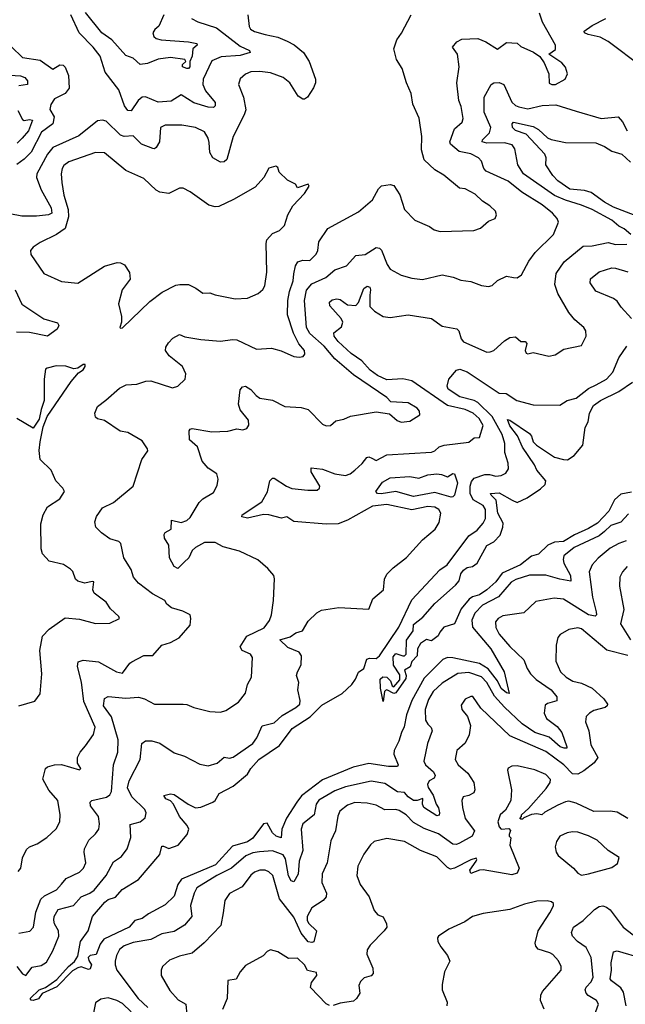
# Model space of a CAD drawing. Extents: x 1552294 to 1694791, y 811929 to 917222.
# Tile 596 of 643: x 1669900 to 1673291, y 888173 to 893688. Entities that reach past the tile are written whole.
import ezdxf

# ---------------------------------------------------------------- set-up
doc = ezdxf.new("R2010")
doc.units = 0

msp = doc.modelspace()

# ---------------------------------------------------------------- linework, layer by layer
at = {"layer": '0CON10XD'}
for points in [[(1671178, 893715), (1671185, 893650), (1671192.5, 893635), (1671215, 893621.5), (1671274.8, 893604.8), (1671345, 893589.6), (1671398.1, 893568.1), (1671436.8, 893546.8), (1671488.1, 893505), (1671520.4, 893455), (1671555.6, 893355), (1671556.9, 893335), (1671545, 893306.2), (1671512, 893255), (1671495, 893242.5), (1671485, 893242.5), (1671459.7, 893259.7), (1671412.9, 893335), (1671374.6, 893364.6), (1671305, 893390), (1671245, 893398), (1671195, 893395.5), (1671165, 893382.5), (1671135, 893356.2), (1671124.3, 893325), (1671152.5, 893255), (1671166, 893184), (1671157.3, 893155), (1671094.7, 893035), (1671059.1, 892905), (1671045, 892892.5), (1671025, 892889.5), (1670981.9, 892915), (1670964.7, 892944.7), (1670960.7, 893000.7), (1670955.7, 893025.7), (1670935, 893060), (1670885, 893084.4), (1670807.2, 893097.2), (1670715, 893096.7), (1670689.2, 893085), (1670682.2, 893005), (1670665, 892972), (1670655, 892965.6), (1670645, 892967.5), (1670581.2, 892991.2), (1670535, 893037.3), (1670485, 893034.4), (1670465, 893041.1), (1670385, 893120.5), (1670363.6, 893126.4), (1670335, 893121.1), (1670231.5, 893038.5), (1670085, 892971.8), (1670055.2, 892934.8), (1669995.5, 892825), (1669994.6, 892805), (1670020.4, 892735), (1670076.2, 892635), (1670079.2, 892605), (1670060.8, 892595), (1669995, 892587.2), (1669912.1, 892587.9), (1669845, 892600.8)], [(1669892.1, 888917.9), (1669905.7, 888935), (1669915.5, 888994.5), (1669938.7, 889041.3), (1669955, 889056), (1669997.4, 889072.6), (1670052.4, 889107.6), (1670103.7, 889156.3), (1670124.4, 889195), (1670127.1, 889235), (1670114.3, 889314.3), (1670063.2, 889373.2), (1670030, 889435), (1670043.8, 889495), (1670055, 889503.8), (1670095, 889513.8), (1670134.1, 889515.9), (1670235, 889487.5), (1670242.5, 889495), (1670224.2, 889524.2), (1670223.3, 889555), (1670238, 889585), (1670268.8, 889621.2), (1670313.3, 889685), (1670321.8, 889725), (1670259.5, 889869.5), (1670247, 889977), (1670223.2, 890065), (1670227.6, 890092.4), (1670255, 890101.5), (1670342, 890092), (1670442, 890035), (1670475, 890028.8), (1670515.9, 890084.1), (1670527.9, 890092.1), (1670595, 890127.1), (1670645, 890128), (1670695, 890185.8), (1670745, 890199.4), (1670793.6, 890226.4), (1670855, 890297.5), (1670858.6, 890335), (1670853.8, 890355), (1670813.8, 890375), (1670750.8, 890395), (1670723.3, 890415), (1670712.5, 890435), (1670642.9, 890472.9), (1670565, 890531.9), (1670536.7, 890566.7), (1670525, 890608), (1670483.5, 890675), (1670466.9, 890755), (1670455, 890765.5), (1670405, 890780.5), (1670358, 890815), (1670325.8, 890845.8), (1670321.4, 890875), (1670330.6, 890905), (1670363.3, 890955), (1670425, 890984.3), (1670535, 891075.8), (1670583.6, 891225), (1670616.9, 891273.1), (1670615.6, 891285), (1670585, 891329.2), (1670505, 891376.7), (1670463.1, 891383.1), (1670375, 891442.5), (1670335, 891453.3), (1670325, 891462.5), (1670320.8, 891485), (1670335, 891522), (1670383.1, 891556.9), (1670458, 891625), (1670496.9, 891643.1), (1670555, 891646.2), (1670605.9, 891664.1), (1670634.7, 891664.7), (1670755, 891625.5), (1670785, 891635.4), (1670826.7, 891675), (1670830, 891705), (1670811.1, 891745), (1670737.5, 891805), (1670716, 891835), (1670718.8, 891855), (1670732.3, 891877.7), (1670756.7, 891905), (1670795, 891926), (1670825, 891911.2), (1670915, 891897.5), (1671025, 891887.5), (1671092.1, 891897.9), (1671115, 891895.6), (1671225, 891842.5), (1671308.9, 891848.9), (1671363.2, 891833.2), (1671435, 891802), (1671465, 891798), (1671487.3, 891802.7), (1671496.2, 891815), (1671494, 891835), (1671463.2, 891873.2), (1671432.2, 891932.2), (1671399.7, 892035), (1671401.9, 892115), (1671411, 892165), (1671431.9, 892225), (1671435.7, 892265), (1671445, 892309.2), (1671457.1, 892332.9), (1671485, 892341.5), (1671525, 892339.4), (1671559.4, 892375), (1671568.9, 892395), (1671575.5, 892444.5), (1671625, 892518), (1671797, 892613), (1671875, 892678.8), (1671909.3, 892740.7), (1671925, 892757.5), (1671975, 892765.6), (1671995, 892758.8), (1672027.8, 892707.8), (1672054.6, 892624.6), (1672112, 892565), (1672195, 892529.2), (1672220.6, 892510.6), (1672255, 892502.5), (1672443, 892507), (1672479.7, 892520.3), (1672525, 892560), (1672561.2, 892575), (1672570, 892595), (1672564.2, 892615), (1672532.5, 892645), (1672491.2, 892671.2), (1672450.9, 892710.9), (1672395, 892740.5), (1672362, 892745), (1672275, 892817.5), (1672225, 892848), (1672163.8, 892903.8), (1672149.1, 892959.1), (1672151.1, 893035), (1672136.8, 893136.8), (1672100.6, 893215), (1672091.9, 893275), (1672065.5, 893335), (1672040.6, 893415), (1672009.4, 893465), (1671994.1, 893525), (1672011.2, 893575), (1672037.4, 893612.6), (1672090.9, 893715)], [(1669895, 888571.2), (1669957.2, 888582.8), (1669976.9, 888605), (1669991.2, 888688.8), (1670018.3, 888761.7), (1670039.7, 888780.3), (1670106.7, 888815), (1670135, 888845.8), (1670161.1, 888878.9), (1670235, 888913.3), (1670257.8, 888935), (1670271.1, 888965), (1670261.1, 889025), (1670263.3, 889045), (1670287.4, 889092.6), (1670325, 889128.6), (1670342.2, 889155), (1670346.7, 889185), (1670341.5, 889225), (1670295.6, 889285), (1670293.8, 889306.2), (1670304.6, 889315.4), (1670386, 889334), (1670403.9, 889346.1), (1670413.8, 889366.2), (1670425.8, 889514.2), (1670449.6, 889585), (1670451.9, 889655), (1670413.5, 889783.5), (1670370, 889845), (1670375, 889885.6), (1670395, 889897.5), (1670495, 889888.8), (1670565, 889894.1), (1670598, 889885), (1670655, 889854.4), (1670814.5, 889854.5), (1670835, 889853.1), (1670875, 889835.6), (1670965, 889813.5), (1671025, 889810), (1671055, 889818.6), (1671124.2, 889865), (1671165, 889916.2), (1671175.6, 889965), (1671197.1, 890005), (1671203.3, 890115), (1671192.9, 890135), (1671145.4, 890155.4), (1671134.4, 890175), (1671172.5, 890235), (1671268.1, 890281.9), (1671297.7, 890322.3), (1671309.5, 890355), (1671320.9, 890435), (1671325.7, 890555.7), (1671322.9, 890575), (1671289.2, 890615), (1671233.1, 890663.1), (1671131, 890711), (1671038.8, 890735), (1670995, 890760.8), (1670935, 890760), (1670885, 890731.1), (1670866.2, 890715), (1670846.5, 890675), (1670820.7, 890649.3), (1670785, 890614.2), (1670765, 890625.8), (1670738.9, 890675), (1670735.6, 890745), (1670710.6, 890785), (1670708.9, 890805), (1670715, 890815.7), (1670747.5, 890835), (1670750, 890885), (1670805, 890872.5), (1670835, 890882.5), (1670855, 890899.5), (1670905.3, 890984.7), (1670925.9, 891004.1), (1670985, 891040), (1671005, 891080), (1671011.4, 891115), (1671003.3, 891145), (1670955, 891176), (1670921.4, 891215), (1670896.2, 891295), (1670851.2, 891335), (1670848.8, 891385), (1670854.4, 891395.6), (1670865, 891398), (1670975, 891380.7), (1671065.8, 891384.2), (1671115, 891397.5), (1671148.5, 891391.5), (1671171.1, 891398.9), (1671182.2, 891417.8), (1671180.4, 891445), (1671135, 891503.1), (1671124.6, 891535.4), (1671134.5, 891615.5), (1671147.7, 891632.3), (1671163.9, 891636.1), (1671195, 891617.5), (1671223.3, 891583.3), (1671245, 891568.9), (1671315, 891556.5), (1671385, 891521.1), (1671475, 891515.8), (1671514.6, 891504.6), (1671595, 891423.3), (1671615, 891413.3), (1671640, 891415), (1671669.4, 891440.6), (1671715, 891451.5), (1671751.7, 891468.3), (1671895, 891491.9), (1671970, 891480), (1672013.1, 891443.1), (1672035, 891434.5), (1672085, 891439.5), (1672140, 891475), (1672138, 891495), (1672125, 891512), (1672075, 891541.9), (1671977.7, 891547.7), (1671955, 891572.5), (1671768.3, 891698.3), (1671665, 891789.5), (1671605, 891859.4), (1671525, 891930.3), (1671505.8, 891965), (1671494.2, 892115), (1671505, 892173.3), (1671535, 892208.8), (1671613.5, 892245), (1671665, 892286.8), (1671730.2, 892309.8), (1671781.8, 892368.2), (1671835, 892373.2), (1671895, 892411.5), (1671915, 892409.4), (1671925, 892398), (1671956.8, 892316.8), (1671975, 892290.8), (1672035, 892258.1), (1672095, 892240), (1672155, 892232.9), (1672265, 892258.6), (1672326.8, 892246.8), (1672369.7, 892229.7), (1672425, 892221.1), (1672485, 892199.2), (1672525, 892194.2), (1672545, 892200), (1672575, 892228), (1672625, 892252), (1672664.3, 892244.3), (1672685, 892242), (1672710.2, 892259.8), (1672750, 892335), (1672786.7, 892385), (1672888.9, 892485), (1672917.1, 892555), (1672908.6, 892575), (1672882.2, 892605), (1672825, 892652), (1672711.4, 892721.4), (1672635, 892783.8), (1672510.8, 892840.8), (1672498.5, 892855), (1672486.2, 892896.2), (1672468.6, 892915), (1672425, 892937.7), (1672359.6, 892949.6), (1672311.5, 892991.5), (1672308.9, 893005), (1672335, 893077.1), (1672376.5, 893115), (1672383.4, 893135), (1672372.5, 893202.5), (1672358.5, 893235), (1672347.5, 893335), (1672359.6, 893425), (1672351.5, 893495), (1672324, 893535), (1672346.7, 893565), (1672375, 893578.6), (1672465, 893583.8), (1672510, 893565), (1672575, 893522.5), (1672625, 893560), (1672685, 893556.7), (1672705, 893537.5), (1672776.1, 893506.1), (1672811.7, 893481.7), (1672835.9, 893445.9), (1672863.3, 893385), (1672865, 893333.3), (1672880, 893325), (1672900, 893325), (1672953.3, 893355), (1672966.2, 893385), (1672955, 893423.3), (1672935, 893445.8), (1672862.5, 893495), (1672899.2, 893520.8), (1672900, 893545), (1672827.1, 893675), (1672810.8, 893725)], [(1670862.5, 893695), (1670897.1, 893677.1), (1671002.6, 893642.6), (1671135, 893539.2), (1671186.7, 893515), (1671190, 893505), (1671135, 893487.9), (1671028.9, 893481.1), (1670975, 893458.7), (1670928, 893355), (1670926.2, 893325), (1670940.1, 893290.1), (1670994.2, 893225), (1670993.8, 893205), (1670985, 893196.2), (1670955, 893198.1), (1670875, 893222.3), (1670805, 893267.5), (1670747.3, 893232.7), (1670675, 893226.8), (1670605, 893255.4), (1670585, 893253.8), (1670562.9, 893235), (1670525, 893177.5), (1670505, 893180.6), (1670486.4, 893206.4), (1670455.5, 893295.5), (1670379.2, 893395), (1670350.4, 893485), (1670311.8, 893535), (1670233.6, 893615), (1670186.2, 893716.2)], [(1670706.7, 893715), (1670678.2, 893651.8), (1670655.9, 893634.1), (1670646.2, 893615), (1670651.8, 893595), (1670665, 893582.5), (1670692.5, 893575), (1670845, 893563.8), (1670892.5, 893555), (1670894.3, 893545), (1670869.4, 893525), (1670865.2, 893485), (1670852.2, 893455), (1670852.5, 893425), (1670845, 893415.8), (1670835, 893415.2), (1670811.9, 893425), (1670812.1, 893437.9), (1670831.1, 893455), (1670824.2, 893465), (1670745, 893475.7), (1670675, 893467.5), (1670615, 893442.1), (1670575, 893437.8), (1670535, 893472.9), (1670495, 893487.8), (1670415.3, 893575), (1670359, 893615), (1670269, 893729)], [(1673383.4, 893423.4), (1673195, 893566.2), (1673150.8, 893590.8), (1673082.5, 893605), (1673062.5, 893615), (1673060, 893625), (1673104.3, 893655.7), (1673182.5, 893695)], [(1669855, 893536.7), (1669915, 893476.5), (1670015, 893461.1), (1670085, 893412), (1670125, 893436), (1670144.1, 893434.1), (1670155, 893422.5), (1670174.2, 893375), (1670177.5, 893305), (1670155.5, 893274.5), (1670095, 893245.8), (1670075, 893213.8), (1670068.9, 893185), (1670093.8, 893143.8), (1670086.2, 893105), (1670021.8, 893058.2), (1669965, 892947.1), (1669925, 892907.1), (1669883.4, 892876.6)], [(1669845, 893377.3), (1669904.4, 893374.4), (1669929.1, 893365), (1669943.9, 893345), (1669942.9, 893325), (1669895, 893317.4)], [(1673320.8, 892485), (1673285, 892516.7), (1673255, 892531.2), (1673215, 892564.6), (1673105, 892624.8), (1673045, 892650.2), (1672955, 892677.7), (1672895, 892703.6), (1672721.1, 892825), (1672688.6, 892875), (1672672.7, 892965), (1672656.8, 892986.8), (1672615, 892998.8), (1672515.9, 892995.9), (1672489.4, 893005), (1672490.5, 893015), (1672530.4, 893055), (1672538.2, 893085), (1672500.4, 893170.4), (1672500.6, 893255), (1672540, 893325), (1672554.7, 893335.3), (1672585, 893336.6), (1672610.4, 893325), (1672655, 893225.5), (1672675, 893207.3), (1672695, 893199.4), (1672745, 893189.3), (1672825, 893207.1), (1672901.2, 893211.2), (1673015.6, 893175.6), (1673155, 893134.6), (1673251.2, 893145), (1673275.8, 893115.8), (1673301.8, 893065)], [(1669889.3, 893179.3), (1669915, 893128.5), (1669925, 893123.7), (1669955, 893130), (1669971.5, 893125), (1669950.1, 893065), (1669914, 893025), (1669885, 892996.9)], [(1673345, 892590.8), (1673225, 892639), (1673175, 892666.8), (1673100.4, 892720.4), (1673061.5, 892731.5), (1672979.8, 892739.8), (1672912, 892785), (1672884.7, 892815), (1672845.6, 892875), (1672847.7, 892915), (1672840.8, 892935), (1672736.4, 893046.4), (1672675, 893067.8), (1672658.9, 893085), (1672657.9, 893105), (1672665.4, 893114.6), (1672775, 893090.8), (1672805, 893074.2), (1672855, 893026.2), (1672875, 893017.5), (1672955, 893000.8), (1673125, 892999.5), (1673175, 892977.9), (1673215, 892952.5), (1673271.2, 892935), (1673320, 892890)], [(1670465, 891960), (1670475, 891962.5), (1670629.2, 892110.8), (1670696.9, 892163.1), (1670775, 892200.6), (1670795.9, 892205.9), (1670845, 892204.2), (1670886.7, 892185), (1670925, 892156.9), (1670965, 892158.5), (1670995, 892146.7), (1671105.6, 892124.4), (1671175, 892129.4), (1671235, 892154), (1671262.1, 892177.9), (1671273, 892197), (1671283.5, 892275), (1671280, 892435), (1671284.1, 892455.9), (1671315, 892490.8), (1671355, 892508.1), (1671381.9, 892535), (1671400.6, 892595), (1671430, 892645), (1671493.8, 892715), (1671520, 892755), (1671515, 892767.5), (1671455, 892747.5), (1671445, 892767.5), (1671399.3, 892789.3), (1671353.6, 892833.6), (1671345, 892860), (1671335, 892867.5), (1671295, 892856.2), (1671266.7, 892805), (1671218.8, 892751.2), (1671098, 892682), (1671015, 892641.1), (1670995, 892639.4), (1670959.7, 892649.7), (1670855, 892724), (1670815, 892743.8), (1670795, 892744), (1670735, 892714.4), (1670685, 892721.9), (1670665, 892733.1), (1670595, 892799.6), (1670495, 892844.5), (1670375, 892942.2), (1670325, 892943.6), (1670175, 892892.7), (1670148.1, 892871.9), (1670137.6, 892855), (1670131.6, 892825), (1670135.9, 892775.9), (1670146.9, 892705), (1670172.2, 892625), (1670174, 892585), (1670155, 892519.2), (1670106.2, 892485), (1670015, 892440.8), (1669975.9, 892414.1), (1669960, 892395), (1669962.3, 892372.3), (1670035, 892266.7), (1670135, 892221.2), (1670225, 892213.4), (1670375, 892308.6), (1670445, 892327.5), (1670465, 892326), (1670486.7, 892315), (1670515, 892272.5), (1670518, 892235), (1670474.4, 892175.6), (1670452.7, 892097.3), (1670470, 892025), (1670470, 891995), (1670460, 891965), (1670465, 891960)], [(1670574.7, 889545.3), (1670584.6, 889635), (1670605, 889650), (1670639.6, 889649.6), (1670685, 889635.6), (1670765, 889582.5), (1670823, 889563), (1670907.9, 889517.9), (1670955, 889508.5), (1671005, 889523.3), (1671045, 889556.7), (1671075, 889551.8), (1671095, 889558.5), (1671205, 889634.2), (1671227.1, 889665), (1671257.8, 889732.2), (1671325, 889750.4), (1671369.7, 889790.3), (1671446.7, 889835), (1671467.9, 889855), (1671470.9, 889875), (1671457.5, 889935), (1671462.2, 889975), (1671450, 890015), (1671454.6, 890035.4), (1671476.5, 890075), (1671476.9, 890125), (1671464, 890145), (1671401.3, 890171.3), (1671356.2, 890215), (1671415, 890232.2), (1671446.4, 890253.6), (1671483.8, 890265), (1671515, 890319.2), (1671564.4, 890365.6), (1671589.7, 890380.3), (1671686, 890396), (1671854.1, 890385.9), (1671877.1, 890445), (1671937.3, 890495), (1671941.6, 890555), (1671955, 890583.3), (1671991, 890619), (1672065, 890675.5), (1672155, 890774.5), (1672225.7, 890835), (1672248.7, 890871.3), (1672257.1, 890925), (1672247.1, 890945), (1672225, 890958), (1672185, 890961.2), (1672095, 890943.4), (1671955, 890973.4), (1671875, 890963.5), (1671735.6, 890884.4), (1671683.3, 890865), (1671615, 890862), (1671435, 890877.3), (1671395, 890904.4), (1671365, 890896.7), (1671295.3, 890915.3), (1671265, 890916.9), (1671175, 890896.6), (1671143.9, 890903.9), (1671145.4, 890915), (1671255, 890987.5), (1671286.6, 891043.4), (1671300.9, 891105), (1671315, 891120), (1671325, 891120), (1671394.2, 891075), (1671423, 891063), (1671512.4, 891052.4), (1671565, 891053.8), (1671578.9, 891065), (1671580, 891075), (1671532.7, 891155), (1671531.7, 891178.3), (1671595, 891170.8), (1671665, 891144.1), (1671725, 891135.9), (1671750, 891145), (1671776.5, 891165), (1671817.9, 891202.1), (1671843, 891237), (1671855, 891239.6), (1671871.6, 891231.6), (1671895, 891219.1), (1671955, 891251.9), (1672205, 891266.9), (1672225, 891274), (1672248.8, 891295), (1672276.7, 891305), (1672415, 891321.2), (1672445, 891345.6), (1672475, 891348.6), (1672494.7, 891415), (1672472.5, 891455), (1672438.7, 891485), (1672395, 891504.4), (1672295, 891528.3), (1672096.1, 891666.1), (1672045, 891676.8), (1671955, 891671.5), (1671902.9, 891695), (1671862.5, 891725), (1671815, 891776.7), (1671755, 891819.1), (1671684, 891885), (1671660, 891915), (1671658.1, 891935), (1671702.4, 891967.6), (1671708.5, 891995), (1671700, 892015), (1671635.8, 892085), (1671634.1, 892105.9), (1671650.1, 892119.9), (1671675, 892125.5), (1671695, 892120.8), (1671735, 892092.1), (1671782.6, 892087.4), (1671797.5, 892105), (1671827.7, 892182.3), (1671845.5, 892195.5), (1671859.7, 892189.7), (1671864.8, 892175), (1671859.5, 892145), (1671861, 892081), (1671886.1, 892056.1), (1671935, 892025.3), (1671975, 892020), (1672075, 892034.7), (1672205, 892014.5), (1672265, 891971.1), (1672347.3, 891957.3), (1672358.9, 891945), (1672371.4, 891901.4), (1672384.6, 891884.6), (1672515, 891826.9), (1672535, 891827.1), (1672555, 891835.8), (1672615, 891889.5), (1672645, 891908.5), (1672675, 891911.9), (1672705, 891886.7), (1672730, 891885), (1672738.8, 891875), (1672729.2, 891835), (1672735, 891820), (1672745, 891816.2), (1672775, 891824.2), (1672863.3, 891803.3), (1672898, 891812), (1672946.8, 891843.2), (1673045.9, 891864.1), (1673072, 891915), (1673070, 891945), (1673058.6, 891965), (1673008.1, 892008.1), (1672975, 892048), (1672913.8, 892155), (1672896.8, 892205), (1672903.8, 892266.2), (1672948.8, 892331.2), (1673055, 892420), (1673105, 892422.3), (1673195, 892439.6), (1673235, 892429.1), (1673298.3, 892431.7)], [(1673326.2, 892015), (1673267.4, 892077.4), (1673245, 892111.1), (1673225, 892126.2), (1673125, 892168.6), (1673094.4, 892214.4), (1673095, 892236.7), (1673144, 892276), (1673215, 892298.2), (1673235, 892297.5), (1673305.2, 892275.2)], [(1669874.7, 892174.7), (1669912, 892095), (1670035, 892012.7), (1670111.1, 891991.1), (1670119.2, 891975), (1670109.4, 891955), (1670055, 891915.3), (1669954.4, 891935.6), (1669881.7, 891938.3)], [(1672530, 891140), (1672565, 891131.9), (1672595.3, 891134.8), (1672621.7, 891148.3), (1672636.7, 891173.2), (1672634.7, 891205), (1672616.1, 891265), (1672616.3, 891315), (1672601.7, 891365), (1672544.6, 891465), (1672465, 891544), (1672445, 891555.5), (1672365.1, 891575.1), (1672298.1, 891618.1), (1672293.5, 891635), (1672302.4, 891675), (1672345, 891726.2), (1672365, 891730.9), (1672405, 891716.7), (1672585, 891596.4), (1672624.4, 891594.4), (1672684, 891555), (1672775, 891531.1), (1672925, 891529.2), (1672964.7, 891555.3), (1673015, 891568.8), (1673085, 891622.4), (1673126.6, 891643.4), (1673185, 891674.1), (1673220, 891715), (1673254.4, 891795), (1673300.1, 891859.9)], [(1669895, 889846), (1669985, 889871.2), (1670015, 889912.5), (1670024.4, 890025), (1670011.9, 890155), (1670027.1, 890235), (1670065, 890274.3), (1670155, 890338.8), (1670235, 890330), (1670325, 890306.7), (1670405, 890308.8), (1670458.8, 890335), (1670456, 890345), (1670408.3, 890388.3), (1670383.8, 890425), (1670316.7, 890476.7), (1670310, 890495), (1670315, 890540), (1670305, 890542.5), (1670265, 890531.4), (1670225, 890543.8), (1670212.3, 890555), (1670197.1, 890597.1), (1670185, 890610.6), (1670145, 890637.5), (1670065, 890656.2), (1670027.4, 890697.4), (1670020.9, 890725), (1670017.8, 890865), (1670031.5, 890915), (1670055, 890959.2), (1670124.6, 891005.4), (1670150.6, 891045), (1670141.9, 891065), (1670101.9, 891105), (1670076.2, 891165), (1670014.3, 891225), (1670008.9, 891275), (1670015.4, 891324.6), (1670032.1, 891407.9), (1670053.6, 891466.4), (1670188.7, 891661.3), (1670230, 891710), (1670255, 891727.5), (1670266.7, 891745), (1670267.5, 891757.5), (1670255, 891756.2), (1670225, 891736.7), (1670203, 891733), (1670158.3, 891748.3), (1670105, 891750), (1670053, 891737), (1670045, 891730), (1670036.7, 891675), (1670037.5, 891555), (1670019.4, 891505), (1670009.7, 891450.3), (1669975, 891400), (1669884.5, 891454.5)], [(1673006.9, 890803.1), (1672945, 890765.1), (1672895, 890762.8), (1672856.8, 890745), (1672805, 890694.2), (1672765, 890684.1), (1672704.6, 890635), (1672601.4, 890588.6), (1672565, 890540.4), (1672516.1, 890495), (1672475, 890467.4), (1672434.8, 890455.2), (1672417.3, 890442.7), (1672371.5, 890388.5), (1672335, 890304.3), (1672275, 890286.7), (1672251.7, 890258.3), (1672243, 890237), (1672205, 890210), (1672176.7, 890216.7), (1672144.2, 890195), (1672126.7, 890165), (1672126, 890125), (1672095, 890093.3), (1672086.3, 890063.7), (1672054.6, 890045.4), (1672064.5, 890015), (1672062.1, 889997.9), (1672005, 889917.1), (1671995, 889913.5), (1671955.9, 889934.1), (1671948.3, 889931.7), (1671941.9, 889925), (1671935, 889870), (1671920.3, 889945), (1671918.9, 889995), (1671932.5, 890007.5), (1671956, 890006), (1671975.8, 889985.7), (1671985, 889956.7), (1671995, 889952.5), (1672028.9, 889991.1), (1672028.1, 890018.1), (1671992.7, 890072.7), (1671990.4, 890119.6), (1672005, 890138.2), (1672045, 890125.6), (1672055, 890125.7), (1672064.3, 890135), (1672066.2, 890213.8), (1672103.3, 890265), (1672105, 890300), (1672157.8, 890342.2), (1672225, 890418), (1672339.9, 890520.1), (1672359.8, 890545), (1672370, 890585), (1672385.2, 890605), (1672405, 890620.3), (1672435, 890626.2), (1672461.3, 890645), (1672515, 890743.8), (1672555, 890763.8), (1672589.4, 890800.6), (1672605.9, 890845), (1672607.4, 890867.4), (1672576.6, 890925), (1672566.9, 890996.9), (1672539.2, 891025), (1672536.7, 891035), (1672585, 891039), (1672657.9, 890997.9), (1672685.9, 890984.1), (1672740.3, 891009.7), (1672815, 891060), (1672841.2, 891085), (1672845.8, 891105), (1672795.8, 891165), (1672782.9, 891195), (1672714.8, 891294.8), (1672687.7, 891357.7), (1672645, 891412.9), (1672631.2, 891448.8), (1672645, 891445.4), (1672755, 891369.7), (1672765.7, 891355), (1672774.3, 891324.3), (1672794.4, 891304.4), (1672895, 891238.9), (1672945, 891224.2), (1672966.2, 891223.8), (1673005, 891247.1), (1673052.9, 891305), (1673066, 891404), (1673083.5, 891435), (1673090.5, 891485), (1673112.6, 891527.4), (1673151.1, 891555), (1673255, 891605.2), (1673331.2, 891658.8)], [(1673309.3, 890920.7), (1673265.6, 890874.4), (1673210.4, 890855), (1673175, 890820.8), (1673145, 890798.1), (1673005, 890732.9), (1672946.9, 890685), (1672942.5, 890665), (1672946.2, 890645), (1672984.7, 890575), (1672985, 890544.2), (1672925, 890553.9), (1672845, 890577.1), (1672755, 890576.2), (1672677.3, 890552.7), (1672652.4, 890537.6), (1672581.5, 890455), (1672490.5, 890409.5), (1672447.5, 890365), (1672430.5, 890325), (1672436, 890285), (1672538.6, 890165), (1672613.1, 890035), (1672640, 889915), (1672625, 889918.1), (1672595, 889942.9), (1672575, 889985.6), (1672523.2, 890053.2), (1672475, 890083.2), (1672325.2, 890114.8), (1672295, 890115.2), (1672268.9, 890105), (1672165, 889999.8), (1672095.3, 889874.7), (1672065.7, 889795), (1672053.1, 889726.9), (1672036.9, 889695), (1672023.3, 889646.7), (1671996.4, 889595), (1671995.6, 889574.4), (1672018.9, 889515), (1672014.4, 889505.6), (1671964.6, 889505.4), (1671855, 889521.9), (1671767.5, 889502.5), (1671595, 889431.4), (1671478.1, 889341.9), (1671451.6, 889305), (1671393.8, 889216.2), (1671368.4, 889155), (1671363.3, 889106.7), (1671336.7, 889115), (1671315, 889134.2), (1671285, 889187.5), (1671265, 889184.2), (1671205, 889103.1), (1671175, 889084), (1671090.8, 889059.2), (1670995.9, 888955), (1670805.9, 888874.1), (1670784.6, 888845), (1670765, 888778.5), (1670715, 888731.1), (1670620.7, 888679.3), (1670585, 888653.3), (1670545, 888642), (1670512.5, 888605), (1670372, 888538), (1670350.5, 888509.5), (1670328.3, 888451.7), (1670295, 888447.5), (1670284.3, 888435), (1670288, 888418), (1670301.4, 888395), (1670295, 888372), (1670285, 888369.2), (1670245, 888384), (1670225, 888378.1), (1670195, 888360), (1670108.3, 888271.8), (1670025, 888234.5), (1670005.7, 888204.3), (1669974.7, 888194.7), (1669965, 888195.7), (1669958.5, 888205), (1670009.1, 888255), (1670045, 888267.5), (1670108, 888312), (1670172.7, 888385), (1670207.7, 888412.3), (1670225, 888443.3), (1670240, 888525), (1670283.8, 888585), (1670308.2, 888665), (1670376.5, 888745), (1670395, 888760), (1670436.2, 888773.8), (1670474.3, 888815.7), (1670565, 888873.3), (1670685, 889012.5), (1670695, 889058.2), (1670705, 889059.2), (1670735, 889045.2), (1670786.4, 889065), (1670838.2, 889125), (1670846.2, 889155), (1670837.5, 889175), (1670794.3, 889225), (1670761.2, 889295), (1670743.9, 889313.9), (1670718.1, 889325), (1670707, 889343), (1670745, 889352.9), (1670765, 889349.3), (1670844, 889294), (1670885, 889274.7), (1670915, 889276.8), (1670981.5, 889305), (1670994.4, 889315.6), (1671016.7, 889355), (1671094.7, 889395), (1671175, 889462.9), (1671193.6, 889495), (1671238.5, 889545), (1671355, 889622.3), (1671425, 889719.1), (1671527.1, 889782.9), (1671591.4, 889848.6), (1671705.2, 889914.8), (1671759.2, 889965), (1671780.8, 889995), (1671796.5, 890033.5), (1671827.3, 890055), (1671843.5, 890106.5), (1671858.1, 890111.9), (1671895, 890109.4), (1671915, 890124.5), (1672022.9, 890285), (1672095, 890439.2), (1672253.1, 890606.9), (1672293.1, 890635), (1672415, 890797.4), (1672461, 890829), (1672495, 890868.5), (1672507.4, 890895), (1672508.1, 890945), (1672495, 890967.4), (1672439.7, 890999.7), (1672423, 891035), (1672421.2, 891075), (1672428.9, 891101.1), (1672445, 891120.9), (1672505, 891140.5), (1672530, 891140)], [(1672315, 891014.4), (1672225, 891040.3), (1672105, 891018.6), (1672005, 891045.8), (1671923, 891033), (1671903.3, 891035), (1671894, 891045), (1671931.3, 891098.7), (1671975, 891122.1), (1672085, 891130.2), (1672135, 891120.5), (1672185, 891138.1), (1672235, 891144.9), (1672261.8, 891141.8), (1672295, 891127.9), (1672325, 891145.8), (1672335, 891145.4), (1672351.9, 891095), (1672334.1, 891025), (1672325, 891015.3), (1672315, 891014.4)], [(1673325, 891042.2), (1673265, 891030.7), (1673230.8, 890999.3), (1673199.2, 890935), (1673135, 890868.5), (1673085, 890837.6), (1673006.9, 890803.1)], [(1673295, 890768.6), (1673255, 890754.7), (1673205, 890728.8), (1673138, 890672), (1673105.6, 890635), (1673089.1, 890595), (1673106.2, 890453.8), (1673128.3, 890371.7), (1673128.9, 890355), (1673122.6, 890347.4), (1673084.9, 890354.9), (1672945, 890442.7), (1672892, 890448), (1672789.7, 890430.3), (1672723.4, 890366.6), (1672605, 890348.8), (1672579.2, 890335), (1672564.5, 890315), (1672565.5, 890284.5), (1672585, 890246.2), (1672645, 890176.7), (1672723.1, 890103.1), (1672741.5, 890055), (1672760.8, 890025), (1672792.5, 889992.5), (1672875.5, 889935), (1672907.8, 889895), (1672907.2, 889872.8), (1672855, 889858.2), (1672841.8, 889848.2), (1672837.1, 889805), (1672849.1, 889775), (1672909.7, 889729.7), (1672935.4, 889695), (1672962.5, 889615), (1672962.5, 889607.5), (1672948, 889608), (1672925.6, 889615), (1672865, 889670), (1672785, 889696.6), (1672713.7, 889743.7), (1672615, 889836.9), (1672558.9, 889898.9), (1672515, 889975.7), (1672485, 890007.5), (1672415, 890031.3), (1672353.8, 890026.2), (1672265, 889971.3), (1672215.2, 889924.8), (1672189, 889881), (1672170.3, 889825), (1672172.9, 889765), (1672185, 889742), (1672204.1, 889724.1), (1672210, 889705), (1672182.7, 889635), (1672162.3, 889535), (1672172.9, 889515), (1672216.2, 889475), (1672226.5, 889455), (1672220.9, 889439.1), (1672193.3, 889425), (1672183.5, 889405), (1672187.5, 889387.5), (1672215.6, 889345), (1672231.9, 889295), (1672245, 889274), (1672250.9, 889245), (1672248, 889232), (1672235, 889228.5), (1672162.9, 889275), (1672155.9, 889294.1), (1672156.2, 889326.2), (1672125.6, 889314.4), (1672105, 889314.6), (1672075.7, 889335), (1672055, 889358.8), (1672015, 889362.7), (1671945, 889410.4), (1671867.6, 889422.4), (1671725, 889392.2), (1671665, 889368.6), (1671575, 889317.6), (1671560.3, 889295), (1671548.5, 889235), (1671485.4, 889185), (1671476.7, 889155), (1671484.7, 889035), (1671465.4, 888975), (1671458.4, 888901.6), (1671435, 888859.5), (1671420, 888865), (1671405, 888893.1), (1671388.5, 888988.5), (1671375, 889011.2), (1671315, 889033.3), (1671242.3, 889027.7), (1671205, 889021.6), (1671165.2, 889004.8), (1671085, 888935.9), (1671004.6, 888895), (1670892.7, 888825), (1670876.2, 888795), (1670857, 888727), (1670863.3, 888665), (1670823.4, 888616.6), (1670765, 888581.6), (1670695, 888568.9), (1670633.4, 888536.6), (1670535, 888520), (1670485, 888501.1), (1670459.4, 888480.6), (1670442.5, 888447.5), (1670435.3, 888415.3), (1670434.2, 888394.2), (1670443.8, 888365), (1670563.9, 888205), (1670616.8, 888155)], [(1673301.5, 890625), (1673274.5, 890595), (1673260.5, 890565), (1673258.9, 890515), (1673283.1, 890385), (1673263.3, 890305), (1673320, 890215)], [(1673305, 890127.5), (1673187.6, 890157.6), (1673045.9, 890275.9), (1673025, 890281.5), (1672975, 890273.1), (1672925.6, 890244.4), (1672912.7, 890227.3), (1672902.9, 890185), (1672901.8, 890095), (1672928.5, 890035), (1672959.4, 890005), (1672996.5, 889983.5), (1673045, 889971.8), (1673105, 889944.1), (1673171.2, 889885), (1673190.4, 889855), (1673189.5, 889845), (1673178.6, 889835), (1673115, 889819.2), (1673090, 889805), (1673070.7, 889785), (1673068.1, 889755), (1673085.8, 889705), (1673097.4, 889627.4), (1673136.6, 889555), (1673115.7, 889525), (1673058.8, 889481.2), (1673025, 889463.1), (1672994.6, 889464.6), (1672946.7, 889515), (1672845, 889588.9), (1672645, 889676.2), (1672481.7, 889831.7), (1672437.7, 889897.7), (1672425, 889898), (1672395, 889882), (1672371.7, 889848.3), (1672375.8, 889825), (1672407.8, 889785), (1672423.5, 889735), (1672417.1, 889682.9), (1672394, 889636), (1672346.9, 889595), (1672338.9, 889545), (1672354.4, 889515), (1672408.1, 889468.1), (1672442.8, 889415), (1672447.5, 889375), (1672441.9, 889358.1), (1672415, 889342.2), (1672383.8, 889335), (1672375.8, 889314.2), (1672378.5, 889275), (1672394.5, 889215), (1672445.5, 889145), (1672434.2, 889115), (1672362.9, 889075), (1672345, 889068.8), (1672325, 889070.7), (1672245, 889129), (1672165, 889157.5), (1672105, 889192.3), (1672063.5, 889235), (1672025, 889258.2), (1672005, 889263.9), (1671945, 889263), (1671895, 889288.5), (1671845, 889300), (1671776.6, 889303.4), (1671735, 889289.6), (1671692.5, 889255), (1671682, 889228), (1671668.5, 889145), (1671641.9, 889088.1), (1671622.3, 888965), (1671593.2, 888905), (1671592.3, 888855), (1671618.2, 888795), (1671616.7, 888775), (1671600, 888755), (1671535, 888714.5), (1671510.3, 888665), (1671509.7, 888645), (1671517.8, 888627.8), (1671561.9, 888585), (1671546.9, 888523.1), (1671535, 888518.6), (1671515, 888523.6), (1671475, 888571.5), (1671435, 888661.6), (1671354.5, 888764.5), (1671317.5, 888895), (1671295.8, 888915.8), (1671275, 888923.8), (1671245, 888924.6), (1671215, 888913.9), (1671194, 888896), (1671145, 888832.2), (1671075.3, 888794.7), (1671048.9, 888755), (1671038.6, 888685), (1671025.6, 888615), (1670933.2, 888516.8), (1670865, 888460.5), (1670795, 888443.5), (1670739.5, 888420.5), (1670700, 888385), (1670692.5, 888365), (1670692.9, 888335), (1670740.2, 888250.2), (1670787.6, 888197.6), (1670829.4, 888175), (1670835.4, 888115)], [(1669883.5, 888385), (1669915, 888344.4), (1669935, 888333.8), (1669969.1, 888380.9), (1670019.5, 888390.5), (1670050.5, 888409.5), (1670086.5, 888473.5), (1670118.7, 888555), (1670116.7, 888585), (1670094.7, 888625), (1670090.4, 888645), (1670093.9, 888665), (1670114.7, 888705), (1670202.2, 888727.7), (1670245, 888775.4), (1670291.9, 888795), (1670316.6, 888813.4), (1670384.7, 888895), (1670425, 888971.4), (1670469.6, 889000.4), (1670501.1, 889045), (1670522.2, 889107.8), (1670518.8, 889181.2), (1670574, 889196), (1670602.3, 889217.7), (1670607.3, 889245), (1670600, 889265), (1670528.8, 889335), (1670504.2, 889385), (1670513.4, 889425), (1670574.7, 889545.3)], [(1673305, 889213.5), (1673245, 889248.9), (1673205, 889254.5), (1673115, 889252.5), (1673015, 889300.8), (1672975, 889310.6), (1672955, 889308.1), (1672912, 889288), (1672839.7, 889250.3), (1672822.5, 889235), (1672795, 889240), (1672765, 889236.7), (1672721.7, 889218.3), (1672715, 889210), (1672705, 889210), (1672700, 889215), (1672710, 889225), (1672710, 889235), (1672749.1, 889270.9), (1672847.2, 889382.8), (1672870, 889415), (1672872.1, 889432.1), (1672845, 889460.8), (1672785, 889487.1), (1672685, 889508.9), (1672655, 889507.5), (1672634.3, 889495.7), (1672631.2, 889485), (1672653.8, 889375), (1672650.5, 889315), (1672619.1, 889260.9), (1672590, 889235), (1672577.1, 889195), (1672585, 889166.7), (1672595, 889154), (1672638.3, 889158.3), (1672647, 889147), (1672640, 889125), (1672640, 889115), (1672650, 889105), (1672644.5, 889065), (1672697.1, 888935), (1672685, 888907.1), (1672655, 888899.1), (1672495, 888926.9), (1672474.4, 888925.6), (1672425, 888906.7), (1672420, 888925), (1672456.2, 888975), (1672460, 888985), (1672455, 888992.5), (1672425, 888982.9), (1672334.8, 888935.2), (1672311.1, 888931.1), (1672295, 888939.3), (1672235, 888998.7), (1672144.4, 889034.4), (1672055, 889085.5), (1671955, 889102.7), (1671885, 889084.4), (1671864, 889066), (1671826.7, 889015), (1671793.8, 888946.2), (1671788.5, 888895), (1671806.5, 888845), (1671857.1, 888775), (1671885, 888698.8), (1671905, 888674.2), (1671935, 888662.5), (1671953.8, 888625), (1671955.6, 888605), (1671941.5, 888585), (1671862.5, 888505), (1671845, 888479.2), (1671844, 888455), (1671877.3, 888375), (1671878.9, 888345), (1671867.2, 888332.8), (1671828.7, 888321.3), (1671808.6, 888301.4), (1671798.3, 888278.3), (1671804, 888235), (1671786, 888205), (1671769.3, 888190.7), (1671695, 888179.4), (1671655, 888166.5)], [(1673045, 888897.5), (1673085, 888903.8), (1673215, 888940), (1673247.5, 888962.5), (1673256.2, 888995), (1673194.5, 889034.5), (1673132.2, 889092.2), (1673085, 889116.5), (1673025, 889137.8), (1672995, 889140), (1672965, 889134.4), (1672925, 889116), (1672905.7, 889085), (1672898.6, 889055), (1672904.2, 889025), (1672915, 889006.2), (1673001.2, 888935), (1673025, 888907.5), (1673045, 888897.5)], [(1672836.7, 888146.7), (1672815.6, 888195), (1672817.1, 888225), (1672827.1, 888245), (1672930.8, 888365), (1672932, 888385), (1672916.3, 888416.3), (1672885, 888452), (1672868.8, 888461.2), (1672802.7, 888482.7), (1672789.3, 888499.3), (1672786.7, 888515), (1672802.5, 888585), (1672868.6, 888685), (1672888, 888725), (1672888, 888738), (1672877.7, 888747.7), (1672852.7, 888752.7), (1672795, 888750.5), (1672726.7, 888735), (1672645, 888703.5), (1672495, 888681.1), (1672435, 888665.6), (1672392.9, 888635), (1672303.1, 888595), (1672245, 888555.5), (1672238.8, 888545), (1672241.8, 888525), (1672257.2, 888495), (1672295.8, 888445.8), (1672308.4, 888415), (1672277.7, 888355), (1672264.4, 888285), (1672265.6, 888255), (1672294.2, 888185), (1672291.2, 888165)], [(1673117.7, 888112.3), (1673141.5, 888175), (1673130, 888195), (1673083.4, 888223.4), (1673071.5, 888235), (1673065.5, 888255), (1673070.8, 888269.2), (1673099.9, 888300.1), (1673110.5, 888325), (1673098.8, 888435), (1673072.2, 888492.2), (1673023.3, 888525), (1672994.5, 888555), (1672989.4, 888575), (1673001.4, 888605), (1673055, 888643.3), (1673118.1, 888705), (1673145, 888721.8), (1673165, 888724.5), (1673185, 888717.9), (1673205, 888701.8), (1673278.8, 888605), (1673335, 888562.4)], [(1671635, 888166.7), (1671615.4, 888175.4), (1671528, 888268), (1671533.3, 888295), (1671564.3, 888335), (1671562.3, 888352.3), (1671511.9, 888361.9), (1671494.2, 888395), (1671455, 888431.4), (1671405, 888430), (1671345, 888466.7), (1671305, 888478), (1671285, 888468.8), (1671263.8, 888445), (1671165, 888391.1), (1671135, 888355.7), (1671112, 888315), (1671065, 888306.7), (1671061.1, 888205), (1671035.6, 888145)], [(1673295.3, 888165), (1673280.6, 888240.6), (1673266.2, 888265), (1673212.9, 888305), (1673206.2, 888316.2), (1673213.6, 888365), (1673211.8, 888405), (1673225, 888468), (1673245, 888473.1), (1673385, 888432)], [(1670525, 888131.6), (1670475, 888177.2), (1670444.6, 888195), (1670395, 888209.1), (1670355, 888202.2), (1670325, 888181.1), (1670312.5, 888125)]]:
    msp.add_lwpolyline(points, dxfattribs=at)

doc.saveas('drawing.dxf')
